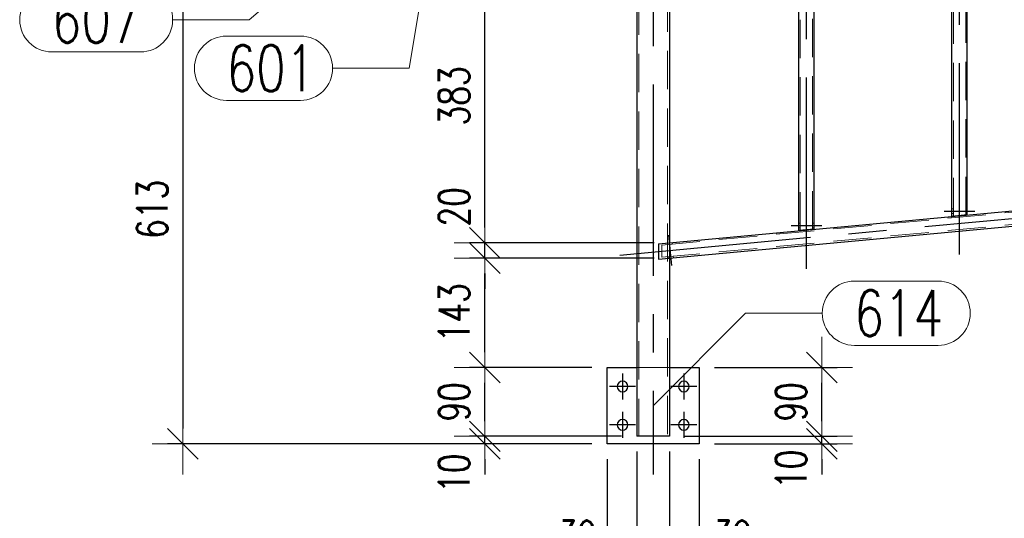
# Model space of a CAD drawing. Header units: millimetres. Extents: x -851 to 2, y 9346 to 10016.
# Tile 404 of 505: x -446 to -382, y 9615 to 9648. Entities that reach past the tile are written whole.
import ezdxf

# ---------------------------------------------------------------- set-up
doc = ezdxf.new("R2010")
doc.units = ezdxf.units.MM
doc.header["$LTSCALE"] = 10
doc.linetypes.add('HIDDEN', pattern=[0.375, 0.25, -0.125])
doc.linetypes.add('MITTE', pattern=[2, 1.25, -0.25, 0.25, -0.25])
doc.layers.get('Defpoints').update_dxf_attribs({"color": 1})
for name, color, linetype, lineweight in [('PS_DIM', 4, 'Continuous', 13), ('PS_Hidden', 2, 'HIDDEN', 9), ('PS_Pos', 1, 'Continuous', 15), ('PS_Shape', 161, 'Continuous', 30), ('PS_SOLID', 7, 'Continuous', 30)]:
    doc.layers.add(name, color=color, linetype=linetype, lineweight=lineweight)
doc.layers.add('PS_Mid', color=5, linetype='MITTE')
doc.styles.add('simplex', font='simplex.shx', dxfattribs={"width": 0.75})
doc.dimstyles.new('1_20_PRZ', dxfattribs={"dimtxt": 2, "dimasz": 1, "dimexe": 2, "dimexo": 5, "dimgap": 1, "dimtad": 1, "dimdec": 0, "dimlfac": 20, "dimtxsty": 'simplex', "dimblk": 'dimznak', "dimcen": 2, "dimse1": 1, "dimse2": 1, "dimclrd": 256, "dimclrt": 4, "dimadec": 1, "dimazin": 0, "dimtfac": 1, "dimtdec": 0, "dimtix": 1, "dimtmove": 2, "dimatfit": 3, "dimldrblk": 'dim-grot', "dimfxl": 1, "dimarcsym": 0})
doc.dimstyles.new('1_20_SC', dxfattribs={"dimtxt": 2, "dimasz": 1, "dimexe": 1, "dimexo": 1, "dimgap": 1, "dimtad": 1, "dimdec": 0, "dimlfac": 20, "dimtxsty": 'simplex', "dimblk": 'dimznak', "dimcen": 2, "dimclrd": 256, "dimclre": 256, "dimclrt": 4, "dimadec": 1, "dimazin": 0, "dimtfac": 1, "dimtdec": 0, "dimtix": 1, "dimtmove": 2, "dimatfit": 3, "dimldrblk": 'dim-grot', "dimfxl": 1, "dimarcsym": 0})

# ---------------------------------------------------------------- blocks, each defined once
blk = doc.blocks.new('dimznak')
at = {"color": 0}
for points in [[(0, 2), (0, -2)], [(-2, 0), (2, 0)]]:
    blk.add_lwpolyline(points, dxfattribs=at)
at = {"color": 2}
blk.add_lwpolyline([(1, 1), (-1, -1)], dxfattribs=at)
blk = doc.blocks.new('*D348')
at = {"layer": 'Defpoints', "color": 0, "transparency": 16777216}
for p in [(-415.492, 9620.643), (-405.552, 9620.643), (-407.492, 9620.143)]:
    blk.add_point(p, dxfattribs=at)
at = {"layer": 'PS_DIM', "lineweight": -2, "transparency": 16777216}
for p, q in [((-415.492, 9621.643), (-415.492, 9622.643)), ((-406.552, 9620.643), (-416.492, 9620.643)), ((-415.492, 9620.143), (-415.492, 9620.643)), ((-408.492, 9620.143), (-416.492, 9620.143)), ((-415.492, 9619.143), (-415.492, 9618.143))]:
    blk.add_line(p, q, dxfattribs=at)
for p, rotation in [((-415.492, 9620.643), 270), ((-415.492, 9620.143), 90)]:
    blk.add_blockref('dimznak', p, dxfattribs=dict(at, rotation=rotation))
at = {"layer": 'PS_DIM', "color": 4, "transparency": 16777216, "insert": (-417.492, 9618.231), "char_height": 2, "attachment_point": 5, "rotation": 90, "style": 'simplex'}
blk.add_mtext('10', dxfattribs=at)
blk = doc.blocks.new('dim-grot')
blk.add_hatch(color=256).paths.add_polyline_path([(0, 0), (-2, 0.5), (-2, -0.5)])
blk.add_lwpolyline([(0, 0), (-2, 0.5), (-2, -0.5), (0, 0)])
blk = doc.blocks.new('*D349')
at = {"layer": 'Defpoints', "color": 0, "transparency": 16777216}
for p in [(-415.492, 9625.143), (-407.492, 9625.143), (-405.552, 9620.643)]:
    blk.add_point(p, dxfattribs=at)
at = {"layer": 'PS_DIM', "lineweight": -2, "transparency": 16777216}
for p, q in [((-408.492, 9625.143), (-416.492, 9625.143)), ((-415.492, 9621.643), (-415.492, 9624.143)), ((-406.552, 9620.643), (-416.492, 9620.643))]:
    blk.add_line(p, q, dxfattribs=at)
for p, rotation in [((-415.492, 9625.143), 90), ((-415.492, 9620.643), 270)]:
    blk.add_blockref('dimznak', p, dxfattribs=dict(at, rotation=rotation))
at = {"layer": 'PS_DIM', "color": 4, "transparency": 16777216, "insert": (-417.492, 9622.893), "char_height": 2, "attachment_point": 5, "rotation": 90, "style": 'simplex'}
blk.add_mtext('90', dxfattribs=at)
blk = doc.blocks.new('*D350')
at = {"layer": 'Defpoints', "color": 0, "transparency": 16777216}
for p in [(-415.492, 9632.272), (-403.432, 9632.272), (-407.492, 9625.143)]:
    blk.add_point(p, dxfattribs=at)
at = {"layer": 'PS_DIM', "lineweight": -2, "transparency": 16777216}
for p, q in [((-404.432, 9632.272), (-416.492, 9632.272)), ((-415.492, 9626.143), (-415.492, 9631.272)), ((-408.492, 9625.143), (-416.492, 9625.143))]:
    blk.add_line(p, q, dxfattribs=at)
for p, rotation in [((-415.492, 9632.272), 90), ((-415.492, 9625.143), 270)]:
    blk.add_blockref('dimznak', p, dxfattribs=dict(at, rotation=rotation))
at = {"layer": 'PS_DIM', "color": 4, "transparency": 16777216, "insert": (-417.492, 9628.707), "char_height": 2, "attachment_point": 5, "rotation": 90, "style": 'simplex'}
blk.add_mtext('143', dxfattribs=at)
blk = doc.blocks.new('*D351')
at = {"layer": 'Defpoints', "color": 0, "transparency": 16777216}
for p in [(-415.492, 9633.276), (-403.432, 9633.276), (-403.432, 9632.272)]:
    blk.add_point(p, dxfattribs=at)
at = {"layer": 'PS_DIM', "lineweight": -2, "transparency": 16777216}
for p, q in [((-415.492, 9634.276), (-415.492, 9635.276)), ((-404.432, 9633.276), (-416.492, 9633.276)), ((-415.492, 9632.272), (-415.492, 9633.276)), ((-404.432, 9632.272), (-416.492, 9632.272)), ((-415.492, 9631.272), (-415.492, 9630.272))]:
    blk.add_line(p, q, dxfattribs=at)
for p, rotation in [((-415.492, 9633.276), 270), ((-415.492, 9632.272), 90)]:
    blk.add_blockref('dimznak', p, dxfattribs=dict(at, rotation=rotation))
at = {"layer": 'PS_DIM', "color": 4, "transparency": 16777216, "insert": (-417.492, 9635.618), "char_height": 2, "attachment_point": 5, "rotation": 90, "style": 'simplex'}
blk.add_mtext('20', dxfattribs=at)
blk = doc.blocks.new('*D352')
at = {"layer": 'Defpoints', "color": 0, "transparency": 16777216}
for p in [(-415.492, 9652.445), (-405.552, 9652.445), (-403.432, 9633.276)]:
    blk.add_point(p, dxfattribs=at)
at = {"layer": 'PS_DIM', "lineweight": -2, "transparency": 16777216}
for p, q in [((-406.552, 9652.445), (-416.492, 9652.445)), ((-415.492, 9634.276), (-415.492, 9651.445)), ((-404.432, 9633.276), (-416.492, 9633.276))]:
    blk.add_line(p, q, dxfattribs=at)
for p, rotation in [((-415.492, 9652.445), 90), ((-415.492, 9633.276), 270)]:
    blk.add_blockref('dimznak', p, dxfattribs=dict(at, rotation=rotation))
at = {"layer": 'PS_DIM', "color": 4, "transparency": 16777216, "insert": (-417.492, 9642.861), "char_height": 2, "attachment_point": 5, "rotation": 90, "style": 'simplex'}
blk.add_mtext('383', dxfattribs=at)
blk = doc.blocks.new('*D355')
at = {"layer": 'Defpoints', "color": 0, "transparency": 16777216}
for p in [(-405.552, 9620.643), (-407.492, 9620.143), (-405.552, 9612.143)]:
    blk.add_point(p, dxfattribs=at)
at = {"layer": 'PS_DIM', "lineweight": -2, "transparency": 16777216}
for p, q in [((-407.492, 9619.143), (-407.492, 9611.143)), ((-405.552, 9619.643), (-405.552, 9611.143)), ((-408.492, 9612.143), (-409.492, 9612.143)), ((-407.492, 9612.143), (-405.552, 9612.143)), ((-404.552, 9612.143), (-403.552, 9612.143))]:
    blk.add_line(p, q, dxfattribs=at)
blk.add_blockref('dimznak', (-407.492, 9612.143), dxfattribs=at)
at = {"layer": 'PS_DIM', "lineweight": -2, "transparency": 16777216, "rotation": 180}
blk.add_blockref('dimznak', (-405.552, 9612.143), dxfattribs=at)
at = {"layer": 'PS_DIM', "color": 4, "transparency": 16777216, "insert": (-409.437, 9614.143), "char_height": 2, "attachment_point": 5, "style": 'simplex'}
blk.add_mtext('39', dxfattribs=at)
blk = doc.blocks.new('*D356')
at = {"layer": 'Defpoints', "color": 0, "transparency": 16777216}
for p in [(-405.552, 9620.643), (-403.432, 9620.643), (-403.432, 9612.143)]:
    blk.add_point(p, dxfattribs=at)
at = {"layer": 'PS_DIM', "lineweight": -2, "transparency": 16777216}
for p, q in [((-405.552, 9619.643), (-405.552, 9611.143)), ((-403.432, 9619.643), (-403.432, 9611.143)), ((-406.552, 9612.143), (-407.552, 9612.143)), ((-405.552, 9612.143), (-403.432, 9612.143)), ((-402.432, 9612.143), (-401.432, 9612.143))]:
    blk.add_line(p, q, dxfattribs=at)
blk.add_blockref('dimznak', (-405.552, 9612.143), dxfattribs=at)
at = {"layer": 'PS_DIM', "lineweight": -2, "transparency": 16777216, "rotation": 180}
blk.add_blockref('dimznak', (-403.432, 9612.143), dxfattribs=at)
at = {"layer": 'PS_DIM', "color": 4, "transparency": 16777216, "insert": (-404.492, 9608.766), "char_height": 2, "attachment_point": 5, "style": 'simplex'}
blk.add_mtext('42', dxfattribs=at)
blk = doc.blocks.new('*D357')
at = {"layer": 'Defpoints', "color": 0, "transparency": 16777216}
for p in [(-403.432, 9620.643), (-401.492, 9620.143), (-401.492, 9612.143)]:
    blk.add_point(p, dxfattribs=at)
at = {"layer": 'PS_DIM', "lineweight": -2, "transparency": 16777216}
for p, q in [((-403.432, 9619.643), (-403.432, 9611.143)), ((-401.492, 9619.143), (-401.492, 9611.143)), ((-404.432, 9612.143), (-405.432, 9612.143)), ((-403.432, 9612.143), (-401.492, 9612.143)), ((-400.492, 9612.143), (-399.492, 9612.143))]:
    blk.add_line(p, q, dxfattribs=at)
blk.add_blockref('dimznak', (-403.432, 9612.143), dxfattribs=at)
at = {"layer": 'PS_DIM', "lineweight": -2, "transparency": 16777216, "rotation": 180}
blk.add_blockref('dimznak', (-401.492, 9612.143), dxfattribs=at)
at = {"layer": 'PS_DIM', "color": 4, "transparency": 16777216, "insert": (-399.31, 9614.143), "char_height": 2, "attachment_point": 5, "style": 'simplex'}
blk.add_mtext('39', dxfattribs=at)
blk = doc.blocks.new('*D358')
at = {"layer": 'Defpoints', "color": 0, "transparency": 16777216}
for p in [(-403.432, 9620.643), (-393.492, 9620.643), (-401.492, 9620.143)]:
    blk.add_point(p, dxfattribs=at)
at = {"layer": 'PS_DIM', "lineweight": -2, "transparency": 16777216}
for p, q in [((-393.492, 9621.643), (-393.492, 9622.643)), ((-402.432, 9620.643), (-392.492, 9620.643)), ((-393.492, 9620.143), (-393.492, 9620.643)), ((-400.492, 9620.143), (-392.492, 9620.143)), ((-393.492, 9619.143), (-393.492, 9618.143))]:
    blk.add_line(p, q, dxfattribs=at)
for p, rotation in [((-393.492, 9620.643), 270), ((-393.492, 9620.143), 90)]:
    blk.add_blockref('dimznak', p, dxfattribs=dict(at, rotation=rotation))
at = {"layer": 'PS_DIM', "color": 4, "transparency": 16777216, "insert": (-395.492, 9618.487), "char_height": 2, "attachment_point": 5, "rotation": 90, "style": 'simplex'}
blk.add_mtext('10', dxfattribs=at)
blk = doc.blocks.new('*D359')
at = {"layer": 'Defpoints', "color": 0, "transparency": 16777216}
for p in [(-401.492, 9625.143), (-393.492, 9625.143), (-403.432, 9620.643)]:
    blk.add_point(p, dxfattribs=at)
at = {"layer": 'PS_DIM', "lineweight": -2, "transparency": 16777216}
for p, q in [((-400.492, 9625.143), (-392.492, 9625.143)), ((-393.492, 9621.643), (-393.492, 9624.143)), ((-402.432, 9620.643), (-392.492, 9620.643))]:
    blk.add_line(p, q, dxfattribs=at)
for p, rotation in [((-393.492, 9625.143), 90), ((-393.492, 9620.643), 270)]:
    blk.add_blockref('dimznak', p, dxfattribs=dict(at, rotation=rotation))
at = {"layer": 'PS_DIM', "color": 4, "transparency": 16777216, "insert": (-395.492, 9622.893), "char_height": 2, "attachment_point": 5, "rotation": 90, "style": 'simplex'}
blk.add_mtext('90', dxfattribs=at)
blk = doc.blocks.new('*D381')
at = {"layer": 'Defpoints', "color": 0, "transparency": 16777216}
for p in [(-183.432, 9640.703), (-401.492, 9620.143), (-175.432, 9620.143)]:
    blk.add_point(p, dxfattribs=at)
at = {"layer": 'PS_DIM', "lineweight": -2, "transparency": 16777216}
blk.add_line((-175.432, 9639.703), (-175.432, 9621.143), dxfattribs=at)
for p, rotation in [((-175.432, 9640.703), 90), ((-175.432, 9620.143), 270)]:
    blk.add_blockref('dimznak', p, dxfattribs=dict(at, rotation=rotation))
at = {"layer": 'PS_DIM', "color": 4, "transparency": 16777216, "insert": (-177.432, 9630.423), "char_height": 2, "attachment_point": 5, "rotation": 90, "style": 'simplex'}
blk.add_mtext('411', dxfattribs=at)
blk = doc.blocks.new('*D382')
at = {"layer": 'Defpoints', "color": 0, "transparency": 16777216}
for p in [(-187.214, 9702.479), (-401.492, 9620.143), (-169.942, 9620.143)]:
    blk.add_point(p, dxfattribs=at)
at = {"layer": 'PS_DIM', "lineweight": -2, "transparency": 16777216}
blk.add_line((-169.942, 9701.479), (-169.942, 9621.143), dxfattribs=at)
for p, rotation in [((-169.942, 9702.479), 90), ((-169.942, 9620.143), 270)]:
    blk.add_blockref('dimznak', p, dxfattribs=dict(at, rotation=rotation))
at = {"layer": 'PS_DIM', "color": 4, "transparency": 16777216, "insert": (-171.942, 9661.311), "char_height": 2, "attachment_point": 5, "rotation": 90, "style": 'simplex'}
blk.add_mtext('1647', dxfattribs=at)
blk = doc.blocks.new('*D386')
at = {"layer": 'Defpoints', "color": 0, "transparency": 16777216}
for p in [(-423.41, 9650.776), (-435.192, 9620.143), (-407.492, 9620.143)]:
    blk.add_point(p, dxfattribs=at)
at = {"layer": 'PS_DIM', "lineweight": -2, "transparency": 16777216}
for p, q in [((-424.41, 9650.776), (-436.192, 9650.776)), ((-435.192, 9649.776), (-435.192, 9621.143)), ((-408.492, 9620.143), (-436.192, 9620.143))]:
    blk.add_line(p, q, dxfattribs=at)
for p, rotation in [((-435.192, 9650.776), 90), ((-435.192, 9620.143), 270)]:
    blk.add_blockref('dimznak', p, dxfattribs=dict(at, rotation=rotation))
at = {"layer": 'PS_DIM', "color": 4, "transparency": 16777216, "insert": (-437.192, 9635.459), "char_height": 2, "attachment_point": 5, "rotation": 90, "style": 'simplex'}
blk.add_mtext('613', dxfattribs=at)
blk = doc.blocks.new('*D387')
at = {"layer": 'Defpoints', "color": 0, "transparency": 16777216}
for p in [(-427.192, 9674.469), (-183.432, 9641.203), (-183.432, 9604.845)]:
    blk.add_point(p, dxfattribs=at)
at = {"layer": 'PS_DIM', "lineweight": -2, "transparency": 16777216}
blk.add_line((-426.192, 9604.845), (-184.432, 9604.845), dxfattribs=at)
at = {"layer": 'PS_DIM', "lineweight": -2, "transparency": 16777216, "rotation": 180}
blk.add_blockref('dimznak', (-427.192, 9604.845), dxfattribs=at)
at = {"layer": 'PS_DIM', "lineweight": -2, "transparency": 16777216}
blk.add_blockref('dimznak', (-183.432, 9604.845), dxfattribs=at)
at = {"layer": 'PS_DIM', "color": 4, "transparency": 16777216, "insert": (-305.312, 9606.845), "char_height": 2, "attachment_point": 5, "style": 'simplex'}
blk.add_mtext('4875', dxfattribs=at)
blk = doc.blocks.new('*X805')
at = {"layer": 'PS_Hidden', "color": 2, "linetype": 'HIDDEN'}
for p, q in [((-384.892, 9635.009), (-384.892, 9682.378)), ((-384.092, 9635.084), (-384.092, 9682.453)), ((-394.892, 9634.074), (-394.892, 9681.443)), ((-394.092, 9634.149), (-394.092, 9681.518)), ((-403.562, 9679.543), (-403.562, 9620.643)), ((-405.422, 9679.345), (-405.422, 9620.643)), ((-403.932, 9633.129), (-345.052, 9638.632)), ((-403.932, 9632.326), (-345.052, 9637.829)), ((-384.892, 9635.493), (-384.992, 9635.493)), ((-384.892, 9635.193), (-384.992, 9635.193)), ((-383.992, 9635.493), (-384.092, 9635.493)), ((-383.992, 9635.193), (-384.092, 9635.193)), ((-394.892, 9634.559), (-394.992, 9634.559)), ((-393.992, 9634.559), (-394.092, 9634.559)), ((-394.892, 9634.259), (-394.992, 9634.259)), ((-393.992, 9634.259), (-394.092, 9634.259)), ((-403.569, 9633.264), (-403.559, 9633.164)), ((-403.432, 9633.176), (-403.432, 9633.276)), ((-403.432, 9633.276), (-403.432, 9632.272)), ((-403.27, 9633.292), (-403.261, 9633.192)), ((-403.932, 9632.326), (-403.932, 9633.129)), ((-403.485, 9632.368), (-403.476, 9632.268)), ((-403.432, 9632.272), (-403.432, 9632.372)), ((-403.186, 9632.395), (-403.177, 9632.296)), ((-405.552, 9625.143), (-403.432, 9625.143))]:
    blk.add_line(p, q, dxfattribs=at)
at = {"layer": 'PS_Mid', "color": 5, "linetype": 'MITTE'}
for p, q in [((-384.492, 9632.5), (-384.492, 9685.171)), ((-394.492, 9631.565), (-394.492, 9684.237)), ((-404.492, 9683.608), (-404.492, 9618.143)), ((-406.677, 9632.471), (-342.308, 9638.487)), ((-385.492, 9635.343), (-384.392, 9635.343)), ((-385.492, 9635.343), (-384.392, 9635.343)), ((-384.592, 9635.343), (-383.492, 9635.343)), ((-384.592, 9635.343), (-383.492, 9635.343)), ((-395.492, 9634.409), (-394.392, 9634.409)), ((-395.492, 9634.409), (-394.392, 9634.409)), ((-394.592, 9634.409), (-393.492, 9634.409)), ((-394.592, 9634.409), (-393.492, 9634.409)), ((-403.364, 9632.68), (-403.466, 9633.775)), ((-403.364, 9632.68), (-403.466, 9633.775)), ((-403.28, 9631.784), (-403.382, 9632.879)), ((-403.28, 9631.784), (-403.382, 9632.879)), ((-406.492, 9624.743), (-406.492, 9623.043)), ((-402.492, 9624.743), (-402.492, 9623.043)), ((-405.642, 9623.893), (-407.342, 9623.893)), ((-401.642, 9623.893), (-403.342, 9623.893)), ((-406.492, 9622.243), (-406.492, 9620.543)), ((-402.492, 9622.243), (-402.492, 9620.543)), ((-405.642, 9621.393), (-407.342, 9621.393)), ((-401.642, 9621.393), (-403.342, 9621.393))]:
    blk.add_line(p, q, dxfattribs=at)
at = {"layer": 'PS_SOLID', "color": 7, "linetype": 'Continuous'}
for p, q in [((-384.992, 9635), (-384.992, 9682.578)), ((-383.992, 9635.093), (-383.992, 9682.671)), ((-394.992, 9634.065), (-394.992, 9681.643)), ((-393.992, 9634.159), (-393.992, 9681.737)), ((-403.432, 9679.543), (-403.432, 9633.276)), ((-405.552, 9652.445), (-405.552, 9620.643)), ((-404.141, 9633.21), (-344.844, 9638.752)), ((-404.141, 9632.206), (-344.844, 9637.748)), ((-383.992, 9635.093), (-384.992, 9635)), ((-393.992, 9634.159), (-394.992, 9634.065)), ((-404.141, 9633.21), (-404.141, 9632.206)), ((-403.432, 9632.272), (-403.432, 9620.643)), ((-407.492, 9625.143), (-405.552, 9625.143)), ((-407.492, 9620.143), (-407.492, 9625.143)), ((-403.432, 9625.143), (-401.492, 9625.143)), ((-401.492, 9625.143), (-401.492, 9620.143)), ((-403.432, 9620.643), (-405.552, 9620.643)), ((-401.492, 9620.143), (-407.492, 9620.143))]:
    blk.add_line(p, q, dxfattribs=at)
at = {"layer": 'PS_SOLID', "color": 7, "extrusion": (0, 0, -1)}
for centre in [(406.492, 9623.893), (402.492, 9623.893), (406.492, 9621.393), (402.492, 9621.393)]:
    blk.add_circle(centre, 0.35, dxfattribs=at)
blk = doc.blocks.new('*X820')
at = {"color": 1}
for p, q in [((-419.223, 9651.993), (-420.421, 9644.664)), ((-432.343, 9646.764), (-427.521, 9646.764)), ((-425.421, 9644.664), (-420.421, 9644.664)), ((-432.343, 9642.564), (-427.521, 9642.564))]:
    blk.add_line(p, q, dxfattribs=at)
for centre, start, end in [((-432.343, 9644.664), 90, 270), ((-427.521, 9644.664), 270, 90)]:
    blk.add_arc(centre, 2.1, start, end, dxfattribs=at)
at = {"color": 30, "style": 'simplex', "width": 0.75}
blk.add_text('601', height=3, dxfattribs=at).set_placement((-432.343, 9643.164))
blk = doc.blocks.new('*X824')
at = {"color": 1}
for p, q in [((-391.357, 9630.778), (-385.893, 9630.778)), ((-404.492, 9622.643), (-398.457, 9628.678)), ((-398.457, 9628.678), (-393.457, 9628.678)), ((-391.357, 9626.578), (-385.893, 9626.578))]:
    blk.add_line(p, q, dxfattribs=at)
for centre, start, end in [((-391.357, 9628.678), 90, 270), ((-385.893, 9628.678), 270, 90)]:
    blk.add_arc(centre, 2.1, start, end, dxfattribs=at)
at = {"color": 30, "style": 'simplex', "width": 0.75}
blk.add_text('614', height=3, dxfattribs=at).set_placement((-391.357, 9627.178))
blk = doc.blocks.new('*X829')
at = {"color": 1}
for p, q in [((-424.821, 9653.026), (-430.863, 9647.83)), ((-443.749, 9649.93), (-437.963, 9649.93)), ((-435.863, 9647.83), (-430.863, 9647.83)), ((-443.749, 9645.73), (-437.963, 9645.73))]:
    blk.add_line(p, q, dxfattribs=at)
for centre, start, end in [((-443.749, 9647.83), 90, 270), ((-437.963, 9647.83), 270, 90)]:
    blk.add_arc(centre, 2.1, start, end, dxfattribs=at)
at = {"color": 30, "style": 'simplex', "width": 0.75}
blk.add_text('607', height=3, dxfattribs=at).set_placement((-443.749, 9646.33))

msp = doc.modelspace()

# ---------------------------------------------------------------- block references
at = {"layer": 'PS_Pos'}
for name in ['*X829', '*X820', '*X824']:
    msp.add_blockref(name, (0, 0), dxfattribs=at)
at = {"layer": 'PS_Shape', "color": 31}
msp.add_blockref('*X805', (0, 0), dxfattribs=at)

# ---------------------------------------------------------------- dimensions: what is measured, and where the dimension line sits
at = {"layer": 'PS_DIM'}
for base, p1, p2, dimstyle, picture, middle in [((-169.942, 9620.143), (-187.214, 9702.479), (-401.492, 9620.143), '1_20_PRZ', '*D382', (-171.942, 9661.311)), ((-415.492, 9652.445), (-403.432, 9633.276), (-405.552, 9652.445), '1_20_SC', '*D352', (-417.492, 9642.861)), ((-435.192, 9620.143), (-423.41, 9650.776), (-407.492, 9620.143), '1_20_SC', '*D386', (-437.192, 9635.459)), ((-175.432, 9620.143), (-183.432, 9640.703), (-401.492, 9620.143), '1_20_PRZ', '*D381', (-177.432, 9630.423)), ((-415.492, 9632.272), (-407.492, 9625.143), (-403.432, 9632.272), '1_20_SC', '*D350', (-417.492, 9628.707)), ((-415.492, 9625.143), (-405.552, 9620.643), (-407.492, 9625.143), '1_20_SC', '*D349', (-417.492, 9622.893)), ((-393.492, 9625.143), (-403.432, 9620.643), (-401.492, 9625.143), '1_20_SC', '*D359', (-395.492, 9622.893))]:
    dim = msp.add_linear_dim(base=base, p1=p1, p2=p2, angle=90, dimstyle=dimstyle, dxfattribs=at)
    dim.commit()
    dim.dimension.update_dxf_attribs({"geometry": picture, "text_midpoint": middle})
dim = msp.add_linear_dim(base=(-183.432, 9604.845), p1=(-427.192, 9674.469), p2=(-183.432, 9641.203), dimstyle='1_20_PRZ', dxfattribs=at)
dim.commit()
dim.dimension.update_dxf_attribs({"geometry": '*D387', "text_midpoint": (-305.312, 9606.845)})
for base, p1, p2, picture, middle in [((-415.492, 9633.276), (-403.432, 9632.272), (-403.432, 9633.276), '*D351', (-417.492, 9635.618)), ((-415.492, 9620.643), (-407.492, 9620.143), (-405.552, 9620.643), '*D348', (-417.492, 9618.231)), ((-393.492, 9620.643), (-401.492, 9620.143), (-403.432, 9620.643), '*D358', (-395.492, 9618.487))]:
    dim = msp.add_linear_dim(base=base, p1=p1, p2=p2, angle=90, dimstyle='1_20_SC', dxfattribs=at)
    dim.commit()
    dim.dimension.update_dxf_attribs({"geometry": picture, "text_midpoint": middle, "dimtype": 128})
for base, p1, p2, picture, middle in [((-405.552, 9612.143), (-407.492, 9620.143), (-405.552, 9620.643), '*D355', (-409.437, 9614.143)), ((-403.432, 9612.143), (-405.552, 9620.643), (-403.432, 9620.643), '*D356', (-404.492, 9608.766)), ((-401.492, 9612.143), (-403.432, 9620.643), (-401.492, 9620.143), '*D357', (-399.31, 9614.143))]:
    dim = msp.add_linear_dim(base=base, p1=p1, p2=p2, dimstyle='1_20_SC', dxfattribs=at)
    dim.commit()
    dim.dimension.update_dxf_attribs({"geometry": picture, "text_midpoint": middle, "dimtype": 128})

doc.saveas('drawing.dxf')
